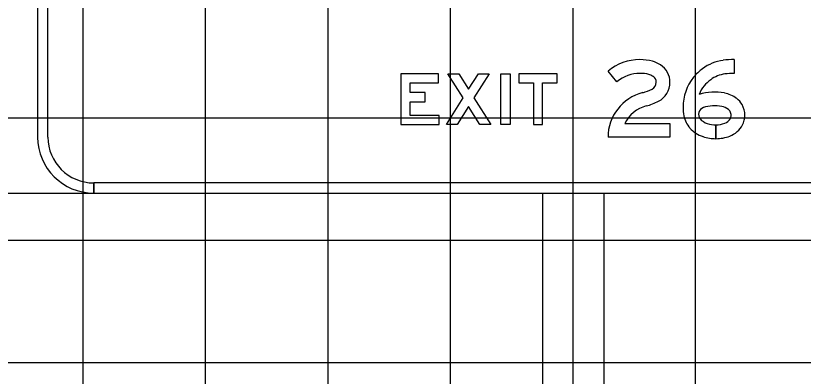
# Model space of a CAD drawing. Extents: x 1797809 to 2198143, y 249608 to 1237864.
# Drawn here: x 2194776.59 to 2194789.45, y 1237202.88 to 1237208.78 of the extents above; entities that cross this region are included whole.
import ezdxf

# ---------------------------------------------------------------- set-up
doc = ezdxf.new("R2010")
doc.units = 0
for name, color, linetype in [('3', 7, 'Continuous'), ('GSBWFILL', 7, 'Continuous'), ('GSCOLORFILL', 7, 'Continuous'), ('GSDIMS', 7, 'Continuous'), ('GSOUTLINE', 7, 'Continuous'), ('GSSHT', 7, 'Continuous')]:
    doc.layers.add(name, color=color, linetype=linetype)

msp = doc.modelspace()

# ---------------------------------------------------------------- linework, layer by layer
at = {"layer": '3'}
for p, q in [((2194785.189, 1237205.876), (2194785.189, 1237187.236)), ((2194786.189, 1237205.876), (2194786.189, 1237187.236))]:
    msp.add_line(p, q, dxfattribs=at)
at = {"layer": 'GSBWFILL'}
for points in [[(2194788.319, 1237208.058), (2194788.319, 1237207.834)], [(2194786.405, 1237207.696), (2194786.259, 1237207.867)], [(2194786.534, 1237207.013), (2194787.271, 1237207.013), (2194787.271, 1237206.788), (2194786.259, 1237206.788)], [(2194788.022, 1237206.991), (2194788.022, 1237206.766)], [(2194788.022, 1237206.766), (2194788.022, 1237206.991)]]:
    msp.add_lwpolyline(points, dxfattribs=at)
for points in [[(2194783.504, 1237207.146), (2194783.029, 1237207.146), (2194783.029, 1237207.37), (2194783.275, 1237207.37), (2194783.275, 1237207.52), (2194783.029, 1237207.52), (2194783.029, 1237207.679), (2194783.491, 1237207.679), (2194783.491, 1237207.828), (2194782.879, 1237207.828), (2194782.879, 1237206.996), (2194783.504, 1237206.996)], [(2194784.168, 1237206.996), (2194783.982, 1237207.291), (2194783.797, 1237206.996), (2194783.62, 1237206.996), (2194783.894, 1237207.432), (2194783.645, 1237207.828), (2194783.822, 1237207.828), (2194783.982, 1237207.573), (2194784.143, 1237207.828), (2194784.32, 1237207.828), (2194784.071, 1237207.432), (2194784.345, 1237206.996)], [(2194784.511, 1237206.996), (2194784.511, 1237207.828), (2194784.661, 1237207.828), (2194784.661, 1237206.996)], [(2194784.802, 1237207.679), (2194785.04, 1237207.679), (2194785.04, 1237206.996), (2194785.19, 1237206.996), (2194785.19, 1237207.679), (2194785.427, 1237207.679), (2194785.427, 1237207.828), (2194784.802, 1237207.828)]]:
    msp.add_lwpolyline(points, close=True, dxfattribs=at)
for centre, major_axis, start_param, end_param in [((2194786.781, 1237207.253), (0, 0.806), 0, 0.70376), ((2194786.781, 1237207.269), (0, 0.789), 6.02311, 6.283185), ((2194788.236, 1237207.324), (0, 0.729), 0.134155, 0.638471), ((2194788.319, 1237206.708), (0, 1.351), 6.283185, 6.41734), ((2194786.866, 1237207.589), (0, 0.458), 5.706931, 6.02311), ((2194786.93, 1237207.687), (0, 0.341), 4.712389, 5.706931), ((2194786.781, 1237207.253), (0, 0.581), 0, 0.70376), ((2194786.781, 1237207.269), (0, 0.565), 6.02311, 6.283185), ((2194786.866, 1237207.589), (0, 0.233), 5.706931, 6.02311), ((2194786.93, 1237207.687), (0, 0.117), 4.712389, 5.706931), ((2194788.333, 1237207.193), (0, 0.892), 0.638464, 0.866813), ((2194788.236, 1237207.324), (0, 0.504), 0.134155, 0.638471), ((2194788.319, 1237206.708), (0, 1.126), 0, 0.134155), ((2194786.922, 1237207.687), (0, 0.124), 3.626327, 4.712389), ((2194786.922, 1237207.687), (0, 0.349), 3.626327, 4.712389), ((2194788.28, 1237207.279), (0, 0.796), 0.905406, 1.570796), ((2194788.333, 1237207.193), (0, 0.667), 0.638461, 0.860244), ((2194786.652, 1237208.2), (0, 0.704), 3.392123, 3.626327), ((2194788.28, 1237207.279), (0, 0.572), 0.912917, 1.195206), ((2194788, 1237206.7), (0, 0.828), 6.090019, 6.593179), ((2194787.013, 1237206.788), (0, 0.754), 0.25053, 1.570796), ((2194788.066, 1237207.035), (0, 0.486), 5.634496, 6.090017), ((2194788.158, 1237207.156), (0, 0.335), 5.237857, 5.634492), ((2194787.013, 1237206.788), (0, 0.529), 0.25053, 1.132058), ((2194786.652, 1237208.2), (0, 0.928), 3.392123, 3.626327), ((2194788.149, 1237207.279), (0, 0.665), 1.570796, 1.784619), ((2194787.857, 1237207.162), (0, 0.119), 0.35159, 2.216564), ((2194788, 1237206.7), (0, 0.603), 6.090019, 6.593179), ((2194788.066, 1237207.035), (0, 0.262), 5.6345, 6.090015), ((2194788.143, 1237207.147), (0, 0.352), 4.712389, 5.237857), ((2194788.158, 1237207.156), (0, 0.11), 5.237857, 5.634492), ((2194788.143, 1237207.147), (0, 0.127), 4.712389, 5.237857), ((2194788.155, 1237207.147), (0, 0.115), 4.261086, 4.712389), ((2194788.155, 1237207.147), (0, 0.339), 4.229443, 4.712389), ((2194787.893, 1237207.209), (0, 0.401), 1.748918, 2.304124), ((2194787.966, 1237207.274), (0, 0.274), 2.304124, 2.823757), ((2194788.022, 1237207.445), (0, 0.454), 2.823757, 3.141593), ((2194788.022, 1237207.38), (0, 0.389), 3.141673, 3.514879), ((2194788.094, 1237207.196), (0, 0.192), 3.51487, 4.172439), ((2194787.966, 1237207.274), (0, 0.499), 2.304124, 2.823757), ((2194788.094, 1237207.196), (0, 0.417), 3.514875, 4.194509), ((2194788.022, 1237207.445), (0, 0.679), 2.823757, 3.141593), ((2194788.022, 1237207.38), (0, 0.614), 3.141643, 3.514879)]:
    msp.add_ellipse(centre, major_axis=major_axis, ratio=0.999995, start_param=start_param, end_param=end_param, dxfattribs=at)
at = {"layer": 'GSCOLORFILL'}
for p, q in [((2194776.947, 1237211.953), (2194776.947, 1237206.792)), ((2194777.114, 1237206.792), (2194777.114, 1237211.953)), ((2194777.863, 1237205.876), (2194777.863, 1237206.043)), ((2194793.514, 1237206.043), (2194777.865, 1237206.043)), ((2194777.865, 1237206.043), (2194777.865, 1237205.876)), ((2194777.865, 1237205.876), (2194793.514, 1237205.876))]:
    msp.add_line(p, q, dxfattribs=at)
for points in [[(2194788.319, 1237208.058), (2194788.319, 1237207.834)], [(2194786.405, 1237207.696), (2194786.259, 1237207.867)], [(2194786.534, 1237207.013), (2194787.271, 1237207.013), (2194787.271, 1237206.788), (2194786.259, 1237206.788)], [(2194788.022, 1237206.991), (2194788.022, 1237206.766)], [(2194788.022, 1237206.766), (2194788.022, 1237206.991)]]:
    msp.add_lwpolyline(points, dxfattribs=at)
for points in [[(2194783.504, 1237207.146), (2194783.029, 1237207.146), (2194783.029, 1237207.37), (2194783.275, 1237207.37), (2194783.275, 1237207.52), (2194783.029, 1237207.52), (2194783.029, 1237207.679), (2194783.491, 1237207.679), (2194783.491, 1237207.828), (2194782.879, 1237207.828), (2194782.879, 1237206.996), (2194783.504, 1237206.996)], [(2194784.168, 1237206.996), (2194783.982, 1237207.291), (2194783.797, 1237206.996), (2194783.62, 1237206.996), (2194783.894, 1237207.432), (2194783.645, 1237207.828), (2194783.822, 1237207.828), (2194783.982, 1237207.573), (2194784.143, 1237207.828), (2194784.32, 1237207.828), (2194784.071, 1237207.432), (2194784.345, 1237206.996)], [(2194784.511, 1237206.996), (2194784.511, 1237207.828), (2194784.661, 1237207.828), (2194784.661, 1237206.996)], [(2194784.802, 1237207.679), (2194785.04, 1237207.679), (2194785.04, 1237206.996), (2194785.19, 1237206.996), (2194785.19, 1237207.679), (2194785.427, 1237207.679), (2194785.427, 1237207.828), (2194784.802, 1237207.828)]]:
    msp.add_lwpolyline(points, close=True, dxfattribs=at)
for radius in [0.916, 0.749]:
    msp.add_arc((2194777.863, 1237206.792), radius, 180, 270, dxfattribs=at)
for centre, major_axis, start_param, end_param in [((2194786.781, 1237207.253), (0, 0.806), 0, 0.70376), ((2194786.781, 1237207.269), (0, 0.789), 6.02311, 6.283185), ((2194788.236, 1237207.324), (0, 0.729), 0.134155, 0.638471), ((2194788.319, 1237206.708), (0, 1.351), 6.283185, 6.41734), ((2194786.866, 1237207.589), (0, 0.458), 5.706931, 6.02311), ((2194786.93, 1237207.687), (0, 0.341), 4.712389, 5.706931), ((2194786.781, 1237207.253), (0, 0.581), 0, 0.70376), ((2194786.781, 1237207.269), (0, 0.565), 6.02311, 6.283185), ((2194786.866, 1237207.589), (0, 0.233), 5.706931, 6.02311), ((2194786.93, 1237207.687), (0, 0.117), 4.712389, 5.706931), ((2194788.333, 1237207.193), (0, 0.892), 0.638464, 0.866813), ((2194788.236, 1237207.324), (0, 0.504), 0.134155, 0.638471), ((2194788.319, 1237206.708), (0, 1.126), 0, 0.134155), ((2194786.922, 1237207.687), (0, 0.124), 3.626327, 4.712389), ((2194786.922, 1237207.687), (0, 0.349), 3.626327, 4.712389), ((2194788.28, 1237207.279), (0, 0.796), 0.905406, 1.570796), ((2194788.333, 1237207.193), (0, 0.667), 0.638461, 0.860244), ((2194786.652, 1237208.2), (0, 0.704), 3.392123, 3.626327), ((2194788.28, 1237207.279), (0, 0.572), 0.912917, 1.195206), ((2194788, 1237206.7), (0, 0.828), 6.090019, 6.593179), ((2194787.013, 1237206.788), (0, 0.754), 0.25053, 1.570796), ((2194788.066, 1237207.035), (0, 0.486), 5.634496, 6.090017), ((2194788.158, 1237207.156), (0, 0.335), 5.237857, 5.634492), ((2194787.013, 1237206.788), (0, 0.529), 0.25053, 1.132058), ((2194786.652, 1237208.2), (0, 0.928), 3.392123, 3.626327), ((2194788.149, 1237207.279), (0, 0.665), 1.570796, 1.784619), ((2194787.857, 1237207.162), (0, 0.119), 0.35159, 2.216564), ((2194788, 1237206.7), (0, 0.603), 6.090019, 6.593179), ((2194788.066, 1237207.035), (0, 0.262), 5.6345, 6.090015), ((2194788.143, 1237207.147), (0, 0.352), 4.712389, 5.237857), ((2194788.158, 1237207.156), (0, 0.11), 5.237857, 5.634492), ((2194788.143, 1237207.147), (0, 0.127), 4.712389, 5.237857), ((2194788.155, 1237207.147), (0, 0.115), 4.261086, 4.712389), ((2194788.155, 1237207.147), (0, 0.339), 4.229443, 4.712389), ((2194787.893, 1237207.209), (0, 0.401), 1.748918, 2.304124), ((2194787.966, 1237207.274), (0, 0.274), 2.304124, 2.823757), ((2194788.022, 1237207.445), (0, 0.454), 2.823757, 3.141593), ((2194788.022, 1237207.38), (0, 0.389), 3.141673, 3.514879), ((2194788.094, 1237207.196), (0, 0.192), 3.51487, 4.172439), ((2194787.966, 1237207.274), (0, 0.499), 2.304124, 2.823757), ((2194788.094, 1237207.196), (0, 0.417), 3.514875, 4.194509), ((2194788.022, 1237207.445), (0, 0.679), 2.823757, 3.141593), ((2194788.022, 1237207.38), (0, 0.614), 3.141643, 3.514879)]:
    msp.add_ellipse(centre, major_axis=major_axis, ratio=0.999995, start_param=start_param, end_param=end_param, dxfattribs=at)
at = {"layer": 'GSDIMS'}
msp.add_line((2194769.604, 1237205.876), (2194777.863, 1237205.876), dxfattribs=at)
at = {"layer": 'GSOUTLINE'}
for points in [[(2194788.319, 1237208.058), (2194788.319, 1237207.834)], [(2194786.405, 1237207.696), (2194786.259, 1237207.867)], [(2194786.534, 1237207.013), (2194787.271, 1237207.013), (2194787.271, 1237206.788), (2194786.259, 1237206.788)]]:
    msp.add_lwpolyline(points, dxfattribs=at)
for points in [[(2194783.504, 1237207.146), (2194783.029, 1237207.146), (2194783.029, 1237207.37), (2194783.275, 1237207.37), (2194783.275, 1237207.52), (2194783.029, 1237207.52), (2194783.029, 1237207.679), (2194783.491, 1237207.679), (2194783.491, 1237207.828), (2194782.879, 1237207.828), (2194782.879, 1237206.996), (2194783.504, 1237206.996)], [(2194784.168, 1237206.996), (2194783.982, 1237207.291), (2194783.797, 1237206.996), (2194783.62, 1237206.996), (2194783.894, 1237207.432), (2194783.645, 1237207.828), (2194783.822, 1237207.828), (2194783.982, 1237207.573), (2194784.143, 1237207.828), (2194784.32, 1237207.828), (2194784.071, 1237207.432), (2194784.345, 1237206.996)], [(2194784.511, 1237206.996), (2194784.511, 1237207.828), (2194784.661, 1237207.828), (2194784.661, 1237206.996)], [(2194784.802, 1237207.679), (2194785.04, 1237207.679), (2194785.04, 1237206.996), (2194785.19, 1237206.996), (2194785.19, 1237207.679), (2194785.427, 1237207.679), (2194785.427, 1237207.828), (2194784.802, 1237207.828)]]:
    msp.add_lwpolyline(points, close=True, dxfattribs=at)
for centre, major_axis, start_param, end_param in [((2194786.781, 1237207.253), (0, 0.806), 0, 0.70376), ((2194786.781, 1237207.269), (0, 0.789), 6.02311, 6.283185), ((2194788.236, 1237207.324), (0, 0.729), 0.134155, 0.638471), ((2194788.319, 1237206.708), (0, 1.351), 6.283185, 6.41734), ((2194786.866, 1237207.589), (0, 0.458), 5.706931, 6.02311), ((2194786.93, 1237207.687), (0, 0.341), 4.712389, 5.706931), ((2194786.781, 1237207.253), (0, 0.581), 0, 0.70376), ((2194786.781, 1237207.269), (0, 0.565), 6.02311, 6.283185), ((2194786.866, 1237207.589), (0, 0.233), 5.706931, 6.02311), ((2194786.93, 1237207.687), (0, 0.117), 4.712389, 5.706931), ((2194788.333, 1237207.193), (0, 0.892), 0.638464, 0.866813), ((2194788.236, 1237207.324), (0, 0.504), 0.134155, 0.638471), ((2194788.319, 1237206.708), (0, 1.126), 0, 0.134155), ((2194786.922, 1237207.687), (0, 0.124), 3.626327, 4.712389), ((2194786.922, 1237207.687), (0, 0.349), 3.626327, 4.712389), ((2194788.28, 1237207.279), (0, 0.796), 0.905406, 1.570796), ((2194788.333, 1237207.193), (0, 0.667), 0.638461, 0.860244), ((2194786.652, 1237208.2), (0, 0.704), 3.392123, 3.626327), ((2194788.28, 1237207.279), (0, 0.572), 0.912917, 1.195206), ((2194788, 1237206.7), (0, 0.828), 6.090019, 6.593179), ((2194787.013, 1237206.788), (0, 0.754), 0.25053, 1.570796), ((2194788.066, 1237207.035), (0, 0.486), 5.634496, 6.090017), ((2194788.158, 1237207.156), (0, 0.335), 5.237857, 5.634492), ((2194787.013, 1237206.788), (0, 0.529), 0.25053, 1.132058), ((2194786.652, 1237208.2), (0, 0.928), 3.392123, 3.626327), ((2194788.149, 1237207.279), (0, 0.665), 1.570796, 1.784619), ((2194787.857, 1237207.162), (0, 0.119), 0.35159, 2.216564), ((2194788, 1237206.7), (0, 0.603), 6.090019, 6.593179), ((2194788.066, 1237207.035), (0, 0.262), 5.6345, 6.090015), ((2194788.143, 1237207.147), (0, 0.352), 4.712389, 5.237857), ((2194788.158, 1237207.156), (0, 0.11), 5.237857, 5.634492), ((2194788.143, 1237207.147), (0, 0.127), 4.712389, 5.237857), ((2194788.155, 1237207.147), (0, 0.115), 4.261086, 4.712389), ((2194788.155, 1237207.147), (0, 0.339), 4.229443, 4.712389), ((2194787.893, 1237207.209), (0, 0.401), 1.748918, 2.304124), ((2194787.966, 1237207.274), (0, 0.274), 2.304124, 2.823757), ((2194788.022, 1237207.445), (0, 0.454), 2.823757, 3.141593), ((2194788.022, 1237207.38), (0, 0.389), 3.141593, 3.514879), ((2194788.094, 1237207.196), (0, 0.192), 3.51487, 4.172439), ((2194787.966, 1237207.274), (0, 0.499), 2.304124, 2.823757), ((2194788.094, 1237207.196), (0, 0.417), 3.514875, 4.194509), ((2194788.022, 1237207.445), (0, 0.679), 2.823757, 3.141593), ((2194788.022, 1237207.38), (0, 0.614), 3.141593, 3.514879)]:
    msp.add_ellipse(centre, major_axis=major_axis, ratio=0.999995, start_param=start_param, end_param=end_param, dxfattribs=at)
at = {"layer": 'GSSHT'}
for p, q in [((2194777.688, 1237163.106), (2194777.688, 1237223.106)), ((2194779.688, 1237163.106), (2194779.688, 1237223.106)), ((2194781.688, 1237163.106), (2194781.688, 1237223.106)), ((2194783.688, 1237163.106), (2194783.688, 1237223.106)), ((2194785.688, 1237163.106), (2194785.688, 1237223.106)), ((2194787.688, 1237163.106), (2194787.688, 1237223.106)), ((2194697.688, 1237207.106), (2194827.688, 1237207.106)), ((2194697.688, 1237205.106), (2194827.688, 1237205.106)), ((2194697.688, 1237203.106), (2194827.688, 1237203.106))]:
    msp.add_line(p, q, dxfattribs=at)

doc.saveas('drawing.dxf')
